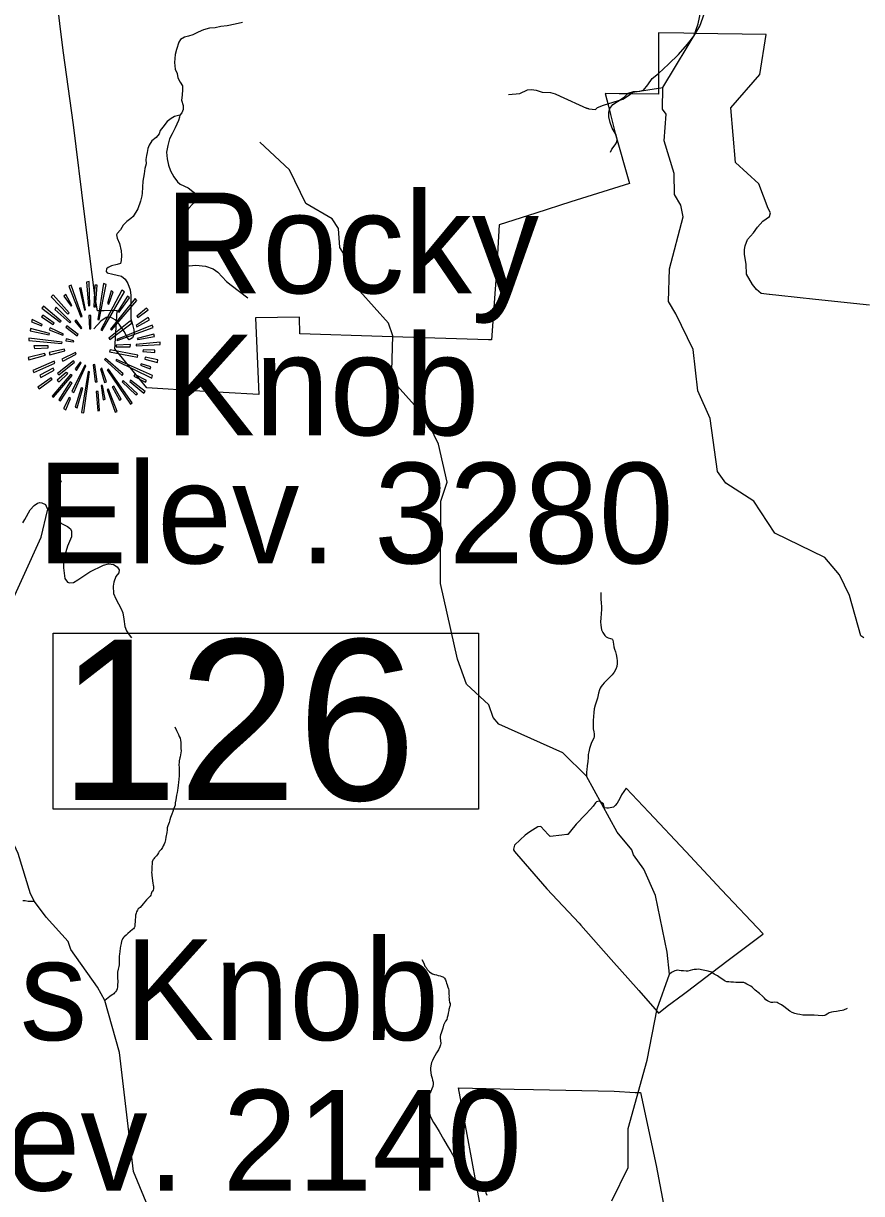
# Model space of a CAD drawing. Extents: x 1159738 to 1321356, y 736314 to 882035.
# Drawn here: x 1212428 to 1219753, y 853122 to 863348 of the extents above; entities that cross this region are included whole.
import ezdxf

# ---------------------------------------------------------------- set-up
doc = ezdxf.new("R2010")
doc.units = 0
for name, color, linetype in [('Exist Boundary Land Use Forest National US Forest Service', 7, 'Continuous'), ('Exist Geographical Mountain Summit CELL', 7, 'Continuous'), ('Exist Geographical Mountain Summit Elevation Number Label', 7, 'Continuous'), ('Exist Geographical Mountain Summit Label', 7, 'Continuous'), ('Exist Hydrographic Creek Single Shore', 7, 'Continuous'), ('Exist Hydrographic Misc Water Feature', 7, 'Continuous'), ('Exist Road Non-System Type 51', 7, 'Continuous'), ('Exist Road Secondary Structure Standard Bridge Number Label', 7, 'Continuous')]:
    doc.layers.add(name, color=color, linetype=linetype)

msp = doc.modelspace()

# ---------------------------------------------------------------- linework, layer by layer
at = {"layer": 'Exist Boundary Land Use Forest National US Forest Service'}
for points in [[(1218919, 863252), (1218286, 863260), (1218199, 863261), (1217979, 863264), (1217979, 863045), (1217979, 862762), (1217979, 862729), (1217750, 862731), (1217635, 862732), (1217513, 862734), (1217541, 862624), (1217558, 862552), (1217599, 862388), (1217725, 861948), (1217213, 861788), (1216905, 861689), (1216587, 861587), (1216575, 861384), (1216567, 861267), (1216520, 860582), (1216494, 860583), (1215650, 860609), (1215562, 860612), (1214845, 860634), (1214841, 860780), (1214456, 860776), (1214484, 860105), (1214173, 860122), (1214100, 860126), (1213971, 860133), (1213508, 860164), (1213227, 860505), (1213229, 860543), (1213230, 860547), (1213246, 860839), (1213135, 860837), (1213076, 860837), (1213051, 860970), (1212962, 861681), (1212866, 862462), (1212775, 863112), (1212747, 863346), (1212690, 863815)], [(1219821, 860887), (1219351, 860934), (1219031, 860970), (1218949, 860980), (1218946, 860980), (1218876, 860989), (1218835, 861024), (1218800, 861065), (1218746, 861158), (1218743, 861244), (1218729, 861329), (1218730, 861373), (1218737, 861404), (1218755, 861460), (1218808, 861517), (1218843, 861566), (1218889, 861620), (1218948, 861659), (1218957, 861693), (1218938, 861729), (1218854, 861945), (1218651, 862133), (1218610, 862610), (1218864, 862900), (1218919, 863252)], [(1216721, 856167), (1216710, 856131), (1216712, 856126), (1216719, 856111), (1216736, 856091), (1217002, 855785), (1217284, 855485), (1217300, 855467), (1217566, 855168), (1217805, 854897), (1217966, 854714), (1217979, 854699), (1218055, 854760), (1218196, 854865), (1218231, 854891), (1218441, 855051), (1218586, 855162), (1218890, 855390), (1218892, 855392), (1218529, 855778), (1218216, 856113), (1217895, 856455), (1217696, 856665), (1217655, 856606), (1217640, 856576), (1217617, 856533), (1217600, 856513), (1217586, 856498), (1217540, 856491), (1217526, 856491), (1217506, 856492), (1217497, 856528), (1217459, 856553), (1217435, 856546), (1217429, 856536), (1217408, 856507), (1217383, 856483), (1217340, 856436), (1217258, 856351), (1217210, 856290), (1217187, 856261), (1217177, 856259), (1217133, 856254), (1217031, 856243), (1217015, 856261), (1216949, 856331), (1216923, 856326), (1216899, 856312), (1216854, 856284), (1216813, 856253), (1216770, 856214), (1216721, 856167)], [(1216444, 852903), (1216389, 853196), (1216344, 853434), (1216229, 854048), (1216718, 854036), (1216886, 854033), (1217591, 854017), (1217775, 854007), (1217820, 854005), (1217957, 853369), (1218034, 852970)]]:
    msp.add_lwpolyline(points, dxfattribs=at)
at = {"layer": 'Exist Geographical Mountain Summit CELL'}
for points in [[(1212979, 861088), (1212996, 860880), (1213008, 860882), (1213003, 861093)], [(1212671, 860958), (1212815, 860808), (1212828, 860818), (1212687, 860976)], [(1212782, 860963), (1212844, 860876), (1212851, 860882), (1212798, 860979)], [(1212825, 861051), (1212930, 860783), (1212942, 860787), (1212846, 861061)], [(1212961, 860843), (1212971, 860846), (1212934, 861037), (1212917, 861033)], [(1213044, 860872), (1213059, 860872), (1213074, 861061), (1213052, 861061)], [(1213091, 860758), (1213151, 861067), (1213129, 861074), (1213078, 860761)], [(1213104, 860671), (1213116, 860664), (1213311, 861002), (1213289, 861017)], [(1213162, 860899), (1213176, 860895), (1213213, 861002), (1213195, 861010)], [(1212590, 860859), (1212748, 860737), (1212757, 860745), (1212604, 860876)], [(1213189, 860677), (1213197, 860668), (1213420, 860925), (1213404, 860944)], [(1213338, 860963), (1213254, 860830), (1213266, 860825), (1213356, 860950)], [(1212586, 860783), (1212689, 860718), (1212697, 860728), (1212597, 860799)], [(1212703, 860847), (1212834, 860731), (1212843, 860739), (1212715, 860867)], [(1213001, 860795), (1213007, 860678), (1213017, 860680), (1213017, 860796)], [(1213420, 860697), (1213530, 860757), (1213519, 860777), (1213414, 860708)], [(1213420, 860789), (1213427, 860779), (1213519, 860844), (1213504, 860859)], [(1212487, 860662), (1212652, 860625), (1212657, 860638), (1212491, 860681)], [(1212498, 860739), (1212588, 860705), (1212593, 860716), (1212504, 860760)], [(1212652, 860671), (1212774, 860623), (1212779, 860632), (1212661, 860687)], [(1212798, 860693), (1212898, 860617), (1212907, 860629), (1212808, 860706)], [(1212876, 860745), (1212932, 860680), (1212940, 860688), (1212889, 860757)], [(1213176, 860597), (1213183, 860587), (1213378, 860731), (1213365, 860748)], [(1213244, 860585), (1213248, 860576), (1213561, 860691), (1213554, 860710)], [(1212476, 860578), (1212764, 860550), (1212766, 860562), (1212476, 860598)], [(1212799, 860574), (1212867, 860565), (1212869, 860574), (1212802, 860591)], [(1213427, 860585), (1213574, 860612), (1213568, 860633), (1213421, 860594)], [(1212471, 860427), (1212476, 860407), (1212620, 860449), (1212612, 860462)], [(1212525, 860508), (1212644, 860514), (1212644, 860529), (1212520, 860529)], [(1212654, 860472), (1212658, 860453), (1212791, 860487), (1212788, 860501)], [(1212764, 860415), (1212773, 860396), (1212888, 860457), (1212884, 860471)], [(1213181, 860479), (1213424, 860432), (1213429, 860449), (1213186, 860494)], [(1213240, 860535), (1213240, 860523), (1213360, 860523), (1213363, 860543)], [(1213413, 860530), (1213622, 860543), (1213623, 860562), (1213414, 860543)], [(1213472, 860482), (1213578, 860473), (1213578, 860491), (1213474, 860495)], [(1212510, 860316), (1212520, 860298), (1212702, 860378), (1212696, 860396)], [(1212725, 860290), (1212737, 860276), (1212875, 860389), (1212867, 860399)], [(1212851, 860130), (1212869, 860123), (1212975, 860357), (1212965, 860360)], [(1212879, 860328), (1212892, 860316), (1212933, 860382), (1212925, 860388)], [(1213039, 860365), (1213055, 860216), (1213073, 860217), (1213052, 860367)], [(1213137, 860411), (1213291, 860270), (1213301, 860287), (1213144, 860420)], [(1213237, 860401), (1213549, 860248), (1213556, 860270), (1213243, 860412)], [(1213450, 860360), (1213535, 860328), (1213542, 860346), (1213456, 860373)], [(1213488, 860414), (1213601, 860385), (1213604, 860407), (1213492, 860432)], [(1212580, 860253), (1212696, 860319), (1212687, 860334), (1212571, 860273)], [(1212679, 860091), (1212690, 860081), (1212853, 860271), (1212841, 860280)], [(1212740, 860216), (1212817, 860289), (1212803, 860298), (1212722, 860229)], [(1212937, 859949), (1212956, 859944), (1213007, 860302), (1212994, 860305)], [(1213103, 860330), (1213138, 860210), (1213154, 860217), (1213112, 860334)], [(1213161, 860321), (1213363, 860021), (1213378, 860033), (1213171, 860325)], [(1213394, 860264), (1213494, 860212), (1213504, 860226), (1213403, 860280)], [(1212555, 860170), (1212566, 860154), (1212680, 860238), (1212670, 860251)], [(1212838, 860216), (1212738, 860059), (1212751, 860049), (1212854, 860207)], [(1212898, 859990), (1212946, 860161), (1212932, 860162), (1212880, 859994)], [(1213142, 860064), (1213120, 860183), (1213107, 860183), (1213125, 860059)], [(1213203, 860172), (1213267, 860055), (1213283, 860064), (1213218, 860178)], [(1213291, 860217), (1213411, 860101), (1213424, 860112), (1213299, 860228)], [(1213357, 860220), (1213479, 860117), (1213492, 860132), (1213365, 860231)], [(1212779, 859982), (1212798, 859971), (1212841, 860069), (1212828, 860078)], [(1213064, 860130), (1213078, 859961), (1213094, 859965), (1213081, 860130)], [(1213161, 860149), (1213231, 859950), (1213248, 859957), (1213173, 860152)]]:
    msp.add_lwpolyline(points, close=True, dxfattribs=at)
at = {"layer": 'Exist Hydrographic Creek Single Shore'}
msp.add_lwpolyline([(1213571, 852878), (1213391, 853315), (1213269, 854354), (1213141, 854811), (1213076, 854926), (1212843, 855256), (1212820, 855325), (1212626, 855539), (1212526, 855676), (1212489, 855742), (1212382, 856095), (1212161, 856569), (1211965, 857033), (1211975, 857374), (1212254, 858133), (1212582, 858859), (1212638, 859091), (1212762, 859354)], dxfattribs=at)
at = {"layer": 'Exist Hydrographic Misc Water Feature'}
for points in [[(1219772, 857979), (1219747, 857996), (1219648, 858350), (1219561, 858529), (1219432, 858682), (1218996, 858894), (1218811, 859174), (1218566, 859330), (1218493, 859433), (1218431, 859894), (1218321, 860136), (1218280, 860498), (1218130, 860809), (1218067, 860919), (1218074, 861204), (1218195, 861658), (1218173, 861760), (1218117, 861853), (1218114, 862037), (1218029, 862321), (1218044, 862554), (1218012, 862597), (1218017, 862788), (1218340, 863323), (1218584, 864007)], [(1216666, 862726), (1216767, 862735), (1216832, 862766), (1216872, 862771), (1216890, 862768), (1216908, 862764), (1216963, 862748), (1217035, 862744), (1217075, 862731), (1217119, 862712), (1217350, 862606), (1217368, 862601), (1217350, 862606), (1217368, 862601), (1217428, 862595), (1217446, 862613), (1217497, 862634), (1217666, 862685), (1217715, 862718), (1217754, 862747), (1217742, 862741), (1217754, 862747), (1218017, 862788)], [(1217570, 853060), (1217712, 853350), (1217712, 853691), (1217879, 854288), (1217966, 854736), (1218073, 855040), (1218054, 855233), (1217951, 855728), (1217849, 855956), (1217761, 856083), (1217745, 856126), (1217616, 856280), (1217349, 856771), (1217143, 856975), (1216582, 857223), (1216534, 857283), (1216495, 857392), (1216300, 857573), (1216222, 857791), (1216074, 858454), (1216076, 859173), (1216131, 859339), (1216056, 859672), (1215946, 859901), (1215671, 860208), (1215648, 860311), (1215657, 860619), (1215618, 860728), (1215367, 861009), (1215322, 861187), (1215194, 861390), (1215182, 861557), (1215126, 861641), (1214896, 861773), (1214754, 862068), (1214493, 862310)], [(1217475, 858376), (1217475, 858322), (1217478, 858280), (1217479, 858256), (1217481, 858226), (1217478, 858192), (1217475, 858152), (1217472, 858120), (1217473, 858090), (1217476, 858070), (1217480, 858048), (1217491, 858024), (1217509, 857999), (1217522, 857987), (1217538, 857978), (1217558, 857974), (1217570, 857969), (1217576, 857965), (1217579, 857959), (1217583, 857941), (1217585, 857923), (1217588, 857901), (1217593, 857879), (1217603, 857856), (1217608, 857832), (1217613, 857802), (1217616, 857778), (1217616, 857754), (1217613, 857728), (1217604, 857704), (1217592, 857679), (1217573, 857655), (1217549, 857632), (1217522, 857604), (1217503, 857587), (1217489, 857569), (1217476, 857554), (1217468, 857538), (1217462, 857524), (1217455, 857494), (1217444, 857453), (1217433, 857417), (1217424, 857391), (1217415, 857359), (1217412, 857327), (1217409, 857291), (1217408, 857255), (1217407, 857217), (1217406, 857185), (1217412, 857157), (1217415, 857139), (1217415, 857117), (1217412, 857101), (1217402, 857081), (1217389, 857054), (1217376, 857012), (1217369, 856982), (1217364, 856958), (1217364, 856932), (1217361, 856898), (1217356, 856860), (1217353, 856826), (1217350, 856807), (1217349, 856771)], [(1213752, 857202), (1213767, 857168), (1213779, 857147), (1213784, 857133), (1213790, 857117), (1213798, 857101), (1213801, 857085), (1213803, 857065), (1213804, 857043), (1213805, 857013), (1213807, 856991), (1213804, 856973), (1213802, 856955), (1213797, 856939), (1213795, 856929), (1213790, 856903), (1213790, 856889), (1213785, 856873), (1213789, 856843), (1213790, 856809), (1213789, 856777), (1213786, 856741), (1213783, 856717), (1213780, 856689), (1213778, 856667), (1213775, 856645), (1213771, 856627), (1213766, 856605), (1213762, 856583), (1213759, 856564), (1213754, 856538), (1213754, 856518), (1213749, 856502), (1213741, 856482), (1213734, 856460), (1213724, 856438), (1213713, 856409), (1213708, 856389), (1213702, 856365), (1213697, 856351), (1213691, 856337), (1213684, 856319), (1213684, 856301), (1213681, 856279), (1213674, 856238), (1213670, 856214), (1213665, 856190), (1213658, 856176), (1213650, 856160), (1213644, 856148), (1213639, 856138), (1213631, 856129), (1213623, 856121), (1213615, 856111), (1213608, 856099), (1213600, 856085), (1213592, 856074), (1213585, 856068), (1213575, 856056), (1213569, 856048), (1213563, 856042), (1213559, 856035), (1213554, 856021), (1213552, 856001), (1213549, 855983), (1213551, 855965), (1213550, 855945), (1213548, 855929), (1213549, 855913), (1213551, 855901), (1213554, 855882), (1213556, 855854), (1213559, 855834), (1213563, 855818), (1213564, 855808), (1213566, 855796), (1213566, 855786), (1213561, 855774), (1213555, 855764), (1213551, 855759), (1213545, 855743), (1213542, 855731), (1213536, 855721), (1213524, 855709), (1213505, 855688), (1213474, 855655), (1213447, 855623), (1213431, 855610), (1213425, 855600), (1213416, 855584), (1213412, 855572), (1213407, 855554), (1213407, 855540), (1213406, 855512), (1213406, 855498), (1213403, 855478), (1213401, 855466), (1213401, 855456), (1213397, 855446), (1213390, 855435)], [(1212424, 855685), (1212444, 855684), (1212470, 855678), (1212496, 855677), (1212512, 855677), (1212526, 855676)], [(1213390, 855435), (1213380, 855429), (1213341, 855396), (1213327, 855382), (1213308, 855365), (1213302, 855359), (1213294, 855349), (1213290, 855341), (1213285, 855327), (1213281, 855308), (1213276, 855284), (1213273, 855266), (1213271, 855238), (1213268, 855214), (1213266, 855196), (1213265, 855182), (1213264, 855150), (1213264, 855120), (1213261, 855106), (1213257, 855084), (1213250, 855058), (1213250, 855044), (1213251, 855012), (1213252, 854972), (1213251, 854946), (1213250, 854928), (1213246, 854912), (1213242, 854896), (1213233, 854886), (1213223, 854877), (1213217, 854869), (1213209, 854863), (1213194, 854854), (1213184, 854846), (1213170, 854834), (1213153, 854821), (1213141, 854811)], [(1215911, 855168), (1215926, 855136), (1215933, 855118), (1215937, 855109), (1215947, 855097), (1215958, 855081), (1215966, 855073), (1215978, 855060), (1215990, 855052), (1216004, 855044), (1216011, 855040), (1216021, 855037), (1216039, 855033), (1216053, 855028), (1216069, 855024), (1216085, 855019), (1216093, 855017), (1216099, 855015), (1216103, 855011), (1216109, 855005), (1216116, 854991), (1216122, 854974), (1216125, 854960), (1216131, 854948), (1216138, 854926), (1216142, 854912), (1216146, 854900), (1216145, 854890), (1216147, 854878), (1216147, 854862), (1216148, 854850), (1216146, 854840), (1216148, 854826), (1216148, 854818), (1216149, 854810), (1216151, 854799), (1216153, 854793), (1216157, 854783), (1216158, 854773), (1216158, 854765), (1216156, 854759), (1216147, 854732), (1216145, 854722), (1216140, 854700), (1216136, 854678), (1216131, 854662), (1216127, 854644), (1216118, 854630), (1216102, 854599), (1216099, 854595), (1216093, 854569), (1216084, 854543), (1216078, 854525), (1216073, 854509), (1216071, 854494), (1216070, 854480), (1216074, 854461), (1216075, 854435), (1216073, 854421), (1216066, 854404), (1216056, 854380), (1216039, 854352), (1216024, 854327), (1216010, 854301), (1216003, 854285), (1215994, 854267), (1215988, 854238), (1215987, 854218), (1215987, 854204), (1215988, 854179), (1215992, 854157), (1215999, 854131), (1216002, 854115), (1216008, 854095), (1216010, 854079), (1216005, 854059), (1215998, 854037), (1215988, 854015), (1215975, 853990), (1215970, 853966), (1215966, 853938), (1215965, 853908), (1215966, 853878), (1215975, 853836), (1215984, 853801), (1215997, 853771), (1216012, 853743), (1216028, 853718), (1216062, 853665), (1216100, 853598), (1216131, 853543), (1216162, 853490), (1216192, 853439), (1216217, 853399), (1216229, 853380), (1216236, 853370), (1216254, 853350), (1216262, 853337), (1216265, 853325), (1216275, 853297)], [(1219628, 854739), (1219595, 854726), (1219583, 854721), (1219563, 854719), (1219535, 854714), (1219509, 854711), (1219489, 854707), (1219471, 854702), (1219452, 854690), (1219438, 854681), (1219428, 854679), (1219408, 854677), (1219374, 854680), (1219338, 854681), (1219294, 854682), (1219266, 854681), (1219240, 854682), (1219212, 854687), (1219194, 854689), (1219170, 854696), (1219145, 854706), (1219125, 854717), (1219099, 854736), (1219074, 854756), (1219052, 854771), (1219037, 854781), (1219025, 854786), (1219015, 854792), (1218993, 854795), (1218977, 854793), (1218963, 854793), (1218949, 854798), (1218931, 854806), (1218917, 854817), (1218906, 854829), (1218886, 854848), (1218861, 854870), (1218824, 854901), (1218800, 854922), (1218784, 854934), (1218767, 854945), (1218751, 854953), (1218735, 854962), (1218723, 854966), (1218707, 854967), (1218681, 854967), (1218653, 854968), (1218633, 854971), (1218611, 854971), (1218592, 854974), (1218576, 854974), (1218562, 854978), (1218552, 854985), (1218540, 854993), (1218516, 855008), (1218493, 855024), (1218465, 855041), (1218440, 855056), (1218412, 855067), (1218384, 855073), (1218354, 855078), (1218332, 855083), (1218310, 855081), (1218290, 855080), (1218274, 855078), (1218254, 855073), (1218236, 855067), (1218220, 855066), (1218198, 855068), (1218176, 855069), (1218158, 855071), (1218142, 855074), (1218134, 855072), (1218120, 855068), (1218109, 855063), (1218093, 855055), (1218073, 855040)], [(1216275, 853297), (1216284, 853267), (1216297, 853248), (1216307, 853236), (1216317, 853226), (1216332, 853213), (1216348, 853203), (1216366, 853195), (1216378, 853190), (1216390, 853188), (1216417, 853181), (1216427, 853177), (1216437, 853173), (1216447, 853162), (1216457, 853154), (1216465, 853142), (1216470, 853130), (1216478, 853109)]]:
    msp.add_lwpolyline(points, dxfattribs=at)
at = {"layer": 'Exist Road Non-System Type 51'}
for points in [[(1217560, 862224), (1217570, 862248), (1217600, 862287), (1217613, 862311), (1217616, 862336), (1217608, 862373), (1217573, 862432), (1217556, 862481), (1217543, 862531), (1217543, 862573), (1217553, 862604), (1217579, 862639), (1217621, 862666), (1217678, 862703), (1217713, 862737), (1217760, 862753), (1217814, 862757), (1217847, 862764), (1217885, 862810), (1217923, 862865), (1217978, 862911), (1218066, 862993), (1218154, 863077), (1218233, 863165), (1218286, 863236), (1218324, 863345), (1218351, 863469)], [(1214342, 863357), (1214280, 863341), (1214208, 863326), (1214153, 863321), (1214103, 863310), (1214053, 863305), (1214001, 863293), (1213955, 863271), (1213910, 863248), (1213870, 863236), (1213836, 863228), (1213802, 863207), (1213785, 863183), (1213766, 863121), (1213754, 863075), (1213747, 863006), (1213754, 862949), (1213771, 862911), (1213778, 862873), (1213799, 862835), (1213818, 862801), (1213819, 862770), (1213816, 862720), (1213811, 862677), (1213824, 862629), (1213823, 862594), (1213812, 862566), (1213795, 862547)], [(1213795, 862547), (1213749, 862534), (1213720, 862518), (1213683, 862491), (1213647, 862442), (1213623, 862411), (1213615, 862384), (1213587, 862351), (1213549, 862322), (1213527, 862284), (1213516, 862255), (1213510, 862220), (1213503, 862194), (1213498, 862158), (1213501, 862120), (1213489, 862079), (1213482, 862032), (1213473, 861970), (1213465, 861864), (1213463, 861840), (1213451, 861793), (1213427, 861726), (1213388, 861660), (1213367, 861642), (1213331, 861617), (1213300, 861584), (1213277, 861544), (1213248, 861513), (1213241, 861501), (1213246, 861470), (1213267, 861425), (1213283, 861360), (1213284, 861319), (1213283, 861277), (1213276, 861250), (1213246, 861241), (1213198, 861229), (1213169, 861215), (1213155, 861203), (1213152, 861181), (1213160, 861167), (1213209, 861158), (1213284, 861138), (1213317, 861114), (1213341, 861075), (1213362, 861020), (1213367, 860971), (1213367, 860859), (1213368, 860766), (1213382, 860716), (1213394, 860670), (1213396, 860638), (1213381, 860600), (1213353, 860583), (1213338, 860600), (1213308, 860657), (1213264, 860721), (1213231, 860757), (1213188, 860780), (1213152, 860778), (1213105, 860745), (1213043, 860680)], [(1213795, 862547), (1213793, 862529), (1213783, 862498), (1213754, 862434), (1213728, 862382), (1213704, 862339), (1213690, 862282), (1213678, 862222), (1213683, 862163), (1213697, 862108), (1213713, 862060), (1213743, 862008), (1213774, 861964), (1213799, 861943), (1213867, 861910), (1213910, 861879), (1213940, 861857), (1213948, 861834), (1213948, 861812), (1213935, 861790), (1213909, 861771), (1213871, 861731), (1213847, 861695), (1213816, 861636), (1213787, 861548), (1213778, 861486), (1213792, 861441), (1213816, 861334), (1213833, 861257), (1213844, 861231), (1213878, 861228), (1213936, 861234), (1214019, 861226), (1214086, 861202), (1214128, 861174), (1214202, 861092), (1214243, 861061), (1214389, 860950)], [(1212422, 858984), (1212439, 859014), (1212487, 859098), (1212521, 859135), (1212552, 859155), (1212571, 859160), (1212590, 859159), (1212622, 859143), (1212632, 859115), (1212657, 859082), (1212710, 859021), (1212761, 858979), (1212812, 858952), (1212841, 858931), (1212849, 858910), (1212849, 858862), (1212812, 858780), (1212782, 858673), (1212779, 858591), (1212791, 858496), (1212812, 858466), (1212830, 858458), (1212865, 858461), (1212905, 858485), (1213009, 858556), (1213128, 858615), (1213173, 858625), (1213215, 858620), (1213247, 858599), (1213266, 858572), (1213261, 858548), (1213237, 858516), (1213218, 858466), (1213211, 858431), (1213216, 858367), (1213235, 858319), (1213281, 858231), (1213296, 858196), (1213307, 858141), (1213313, 858079), (1213329, 858039), (1213352, 858005), (1213374, 857979)]]:
    msp.add_lwpolyline(points, dxfattribs=at)
at = {"layer": 'Exist Road Secondary Structure Standard Bridge Number Label'}
msp.add_lwpolyline([(1212688, 858019), (1216404, 858019), (1216404, 856483), (1212688, 856483)], close=True, dxfattribs=at)

# ---------------------------------------------------------------- texts
at = {"layer": 'Exist Geographical Mountain Summit Elevation Number Label'}
for s, p in [('Elev. 3280', (1212550, 858629)), ('Elev. 2140', (1211225, 853149))]:
    msp.add_text(s, height=880, dxfattribs=at).set_placement(p)
at = {"layer": 'Exist Geographical Mountain Summit Label'}
for s, p in [('Rocky', (1213665, 860990)), ('Knob', (1213665, 859749)), ('Mills Knob', (1210632, 854464))]:
    msp.add_text(s, height=880, dxfattribs=at).set_placement(p)
at = {"layer": 'Exist Road Secondary Structure Standard Bridge Number Label'}
msp.add_text('126', height=1400, dxfattribs=at).set_placement((1212738, 856562))

doc.saveas('drawing.dxf')
